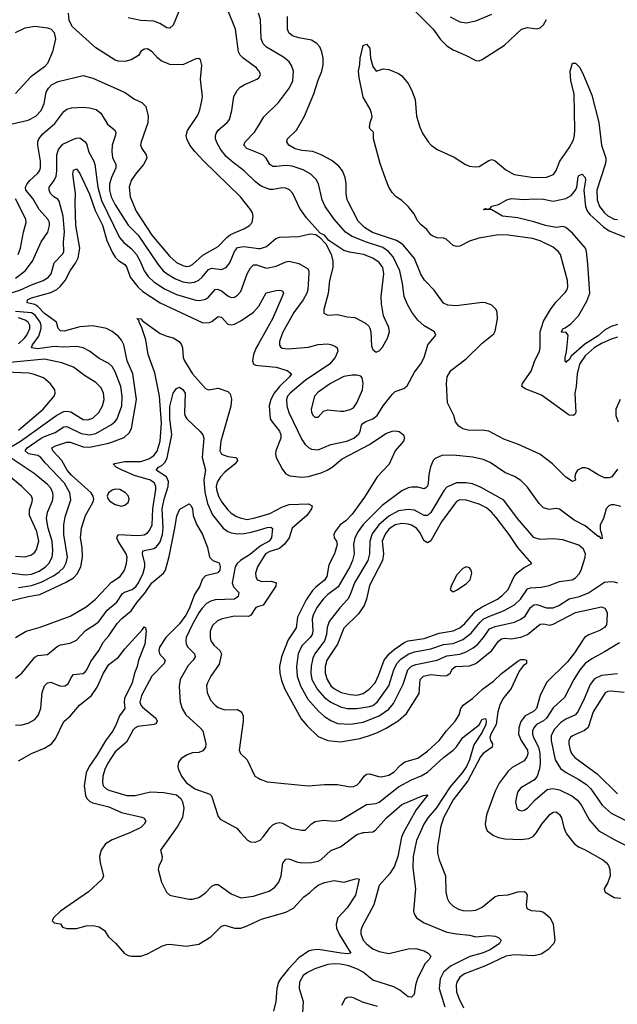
# Model space of a CAD drawing. Header units: inches. Extents: x 1173000 to 1307049, y 522583 to 678455.
# Tile 572 of 617: x 1228517 to 1232229, y 658932 to 665050. Entities that reach past the tile are written whole.
import ezdxf

# ---------------------------------------------------------------- set-up
doc = ezdxf.new("R2010")
doc.units = ezdxf.units.IN
doc.header["$MEASUREMENT"] = 0
for name, color, linetype in [('B2625', 7, 'Continuous'), ('B2626', 7, 'Continuous'), ('B2635', 7, 'Continuous'), ('B2636', 7, 'Continuous')]:
    doc.layers.add(name, color=color, linetype=linetype)

msp = doc.modelspace()

# ---------------------------------------------------------------- linework, layer by layer
at = {"layer": 'B2625', "color": 5}
for points, elevation in [([(1229205.8, 660000), (1229190, 659992.4), (1229090, 659954), (1229050, 659929.6), (1229023.7, 659890), (1229011.7, 659850), (1229015.6, 659810), (1229037.1, 659730), (1229028.4, 659710), (1228944.9, 659630), (1228770.7, 659510), (1228727.3, 659470), (1228718, 659450), (1228730, 659438), (1228770, 659431.3), (1228782, 659410), (1228810, 659402), (1228870, 659403.1), (1228930, 659418.4), (1228970, 659421.6), (1229010, 659412.2), (1229044, 659390), (1229067.3, 659350), (1229111.5, 659311.5), (1229166.7, 659246.7), (1229190, 659234.4), (1229210.3, 659230.3), (1229270, 659231.4), (1229310, 659246.3), (1229404, 659296), (1229430, 659303.9), (1229450, 659306), (1229550, 659293.6), (1229630, 659305.8), (1229703, 659350), (1229770, 659417.3), (1229790, 659422.8), (1229850, 659405), (1229890, 659405.5), (1229930, 659418.4), (1230000, 659452.4)], 1120), ([(1229470.1, 660000), (1229390.6, 659890), (1229402.4, 659850), (1229399.5, 659830), (1229380.3, 659790), (1229376.4, 659770), (1229397.3, 659690), (1229428.2, 659628.2), (1229450, 659610.7), (1229465.1, 659605.1), (1229570, 659584.9), (1229590, 659584.9), (1229630, 659594.9), (1229670, 659623.8), (1229710, 659666.7), (1229730, 659677), (1229750, 659675.8), (1229830, 659618.5), (1229890, 659592.9), (1229970, 659603.5), (1230000, 659613.3)], 1140), ([(1229888.1, 660000), (1229931.4, 659951.4), (1229950, 659942), (1229980.1, 659939.9), (1230000, 659948.1)], 1160)]:
    msp.add_lwpolyline(points, dxfattribs=dict(at, elevation=elevation))
at = {"layer": 'B2626', "color": 5}
for points, elevation in [([(1229510, 665111.1), (1229470, 665015.6), (1229450, 664996.9), (1229430, 664999.7), (1229386.2, 665026.2), (1229350, 665039.8), (1229270, 665045), (1229190, 665061.5)], 1260), ([(1230000, 664735.1), (1229987.3, 664750), (1229905.3, 664810), (1229885.8, 664830), (1229875, 664850), (1229857, 664990), (1229808.9, 665110)], 1260), ([(1228470, 664402.4), (1228570, 664426.4), (1228617.3, 664450), (1228650, 664486.3), (1228667.9, 664530), (1228681.2, 664598.8), (1228695, 664625), (1228715.1, 664644.9), (1228755, 664665), (1228910, 664702.8), (1228970, 664686.2), (1229134.8, 664614.8), (1229174.5, 664594.5), (1229230, 664556.9), (1229276.1, 664536.1), (1229299.7, 664510), (1229315.5, 664450), (1229312, 664408), (1229270.2, 664290), (1229268, 664270), (1229274.6, 664250), (1229302.7, 664210), (1229306, 664190), (1229286.2, 664150), (1229235.3, 664090), (1229208.1, 664050), (1229196.1, 664010), (1229203.8, 663950), (1229240.4, 663860.4), (1229336.5, 663710), (1229450, 663579.2), (1229490, 663542), (1229530, 663522.1), (1229550, 663516.6), (1229570, 663518), (1229590, 663528), (1229653.8, 663586.2), (1229750, 663640.1), (1229802.6, 663697.4), (1229825.3, 663714.7), (1229909.7, 663750), (1229943.9, 663770), (1229959.8, 663790), (1229967.3, 663830), (1229962, 663850), (1229949.8, 663870), (1229887.6, 663950), (1229661.4, 664170), (1229605.5, 664230), (1229574.5, 664270), (1229555, 664310), (1229551.4, 664330), (1229558.4, 664361.6), (1229623.3, 664456.7), (1229635.6, 664490), (1229648, 664548), (1229651.6, 664570), (1229639.8, 664680.3), (1229647.9, 664767.9), (1229640.1, 664800.1), (1229630, 664809.4), (1229610, 664806), (1229530, 664769.8), (1229450, 664771.9), (1229394.5, 664794.5), (1229372.3, 664812.3), (1229339.7, 664850), (1229310, 664868), (1229290, 664867.6), (1229270, 664851.8), (1229253.6, 664826.4), (1229210, 664799.8), (1229170, 664790.9), (1229130, 664792.2), (1229110, 664797.7), (1228990, 664874.7), (1228845.6, 665005.6), (1228824.1, 665044.1), (1228819.2, 665090)], 1280), ([(1228490.8, 664969.2), (1228550, 664998.8), (1228610, 665009.2), (1228690, 664999.5), (1228711.5, 664991.5), (1228730.4, 664970), (1228739.5, 664930), (1228719.5, 664850), (1228690, 664778), (1228670, 664756.2), (1228586.2, 664693.8), (1228490, 664591.5)], 1280), ([(1230000, 664028.6), (1229982.1, 664042.1), (1229910.9, 664110), (1229841.9, 664161.9), (1229799.8, 664199.8), (1229764.8, 664244.8), (1229742.6, 664282.6), (1229733, 664310), (1229731.9, 664330), (1229736.4, 664343.6), (1229750, 664364.1), (1229805.1, 664410), (1229818.9, 664430), (1229834.1, 664485.9), (1229847.5, 664572.5), (1229866.6, 664610), (1229885.6, 664630), (1229910, 664644.9), (1229990, 664679.5), (1230000, 664687.2)], 1260), ([(1228490, 663443.1), (1228551.2, 663490), (1228595.9, 663550), (1228649.8, 663670), (1228690.4, 663729.6), (1228702.1, 663770), (1228701, 663790), (1228692.3, 663810), (1228636.7, 663870), (1228598.7, 663938.7), (1228555.4, 663990), (1228553.6, 664010), (1228562.5, 664030), (1228579.6, 664050), (1228630, 664095.5), (1228640.6, 664110), (1228646.3, 664130), (1228645.7, 664170), (1228629.8, 664270), (1228629.1, 664290), (1228634.5, 664310), (1228659.8, 664340.2), (1228735.6, 664404.4), (1228790, 664478.5), (1228810, 664494.7), (1228837.5, 664502.5), (1228910, 664506.4), (1228950, 664502.2), (1228991.6, 664491.6), (1229020.2, 664470), (1229061.6, 664401.6), (1229105.4, 664365.4), (1229113.1, 664350), (1229111.7, 664331.7), (1229091.7, 664270), (1229088.3, 664230), (1229094.1, 664194.1), (1229112.9, 664150), (1229114.8, 664130), (1229087.3, 664070), (1229075.3, 664030), (1229073.9, 663990), (1229083.9, 663950), (1229110, 663899.8), (1229190, 663773.5), (1229252.1, 663710), (1229373.8, 663530), (1229407.5, 663490), (1229431.7, 663470), (1229480.8, 663440.8), (1229530, 663421.3), (1229570, 663414.1), (1229601.9, 663418.1), (1229630, 663431.4), (1229650.6, 663449.4), (1229690, 663496.6), (1229710, 663506.6), (1229770, 663497.1), (1229799.8, 663510), (1229822, 663538), (1229850.5, 663610), (1229870, 663635.3), (1229910, 663639.7), (1230000, 663629)], 1260), ([(1230000, 664220.1), (1229928, 664250), (1229909.8, 664270), (1229916.4, 664290), (1229976.1, 664350), (1230000, 664390.8)], 1240), ([(1228430, 663342.3), (1228518.5, 663370), (1228590, 663403.3), (1228661.7, 663430), (1228695.5, 663450), (1228711.4, 663470), (1228730, 663539.1), (1228784.8, 663595.1), (1228791.6, 663610), (1228788.4, 663670), (1228794.4, 663730), (1228786.2, 663830), (1228762, 663922), (1228753.6, 663933.6), (1228728.5, 663948.5), (1228707.7, 663970), (1228698.7, 663990), (1228699.4, 664010), (1228730, 664051.1), (1228742.8, 664077.2), (1228747.5, 664110), (1228747.7, 664210), (1228757.3, 664242.7), (1228784, 664276), (1228850, 664307.8), (1228870, 664314.3), (1228890, 664314.7), (1228922.6, 664290), (1228933.5, 664273.5), (1228943.9, 664230), (1228977.5, 664170), (1228984.1, 664150), (1229001.6, 664010), (1229025.3, 663925.3), (1229136.8, 663696.8), (1229164.5, 663664.5), (1229210, 663627.4), (1229242.2, 663590), (1229264.9, 663550), (1229289.4, 663489.4), (1229314.1, 663454.1), (1229350, 663421.2), (1229416.8, 663376.8), (1229490, 663342.3), (1229610, 663306.4), (1229634.7, 663305.3), (1229670, 663313.2), (1229690, 663325.8), (1229730, 663374.2), (1229744.6, 663375.4), (1229770, 663365), (1229810, 663333.4), (1229830, 663324.3), (1229850, 663325.6), (1229870, 663338), (1229890, 663360.3), (1229928.7, 663470), (1229950, 663506.9), (1229970, 663527.3), (1229990, 663525.9), (1230000, 663522.7)], 1240), ([(1228450, 661436.5), (1228570, 661466.2), (1228642.1, 661477.9), (1228805.8, 661554.2), (1228850, 661582), (1228874.5, 661605.5), (1228896.6, 661650), (1228906.4, 661710), (1228904.3, 661770), (1228895, 661830), (1228900.5, 661890), (1228924.9, 661970), (1228970.9, 662050), (1228978, 662070), (1228973.5, 662090), (1228959.8, 662110), (1228839.4, 662219.4), (1228811.5, 662250), (1228778.7, 662310), (1228722.5, 662370), (1228717.2, 662390), (1228738, 662402), (1228810, 662424.5), (1228830, 662423.9), (1228910, 662396.5), (1228950, 662393.6), (1229070, 662418.6), (1229166, 662454), (1229197.2, 662482.8), (1229210.9, 662510), (1229242.3, 662690), (1229219, 662850), (1229184.8, 662930), (1229163.6, 663030), (1229150, 663057.6), (1229130, 663081.1), (1229090, 663111.4), (1229055.6, 663130), (1228970, 663147.9), (1228890, 663141.9), (1228793.8, 663113.8), (1228770, 663117.4), (1228755.3, 663130), (1228744.6, 663170), (1228670, 663224.6), (1228630, 663267.7), (1228610, 663279.9), (1228562.7, 663290), (1228566, 663310), (1228590, 663322.1), (1228710, 663355), (1228746.6, 663373.4), (1228768.5, 663391.5), (1228799.7, 663430), (1228829.9, 663490.1), (1228863.5, 663536.5), (1228879.3, 663570), (1228890.7, 663630), (1228865.4, 663770), (1228860.6, 663910), (1228864.1, 663970), (1228847, 664090), (1228850, 664115.8), (1228870, 664123.2), (1228890, 664093.4), (1228950, 663965), (1228985.2, 663865.2), (1229030, 663773.2), (1229057.4, 663677.4), (1229090, 663604.7), (1229110, 663574.3), (1229130, 663553.9), (1229170, 663528.6), (1229182.2, 663510), (1229203.6, 663450), (1229249.5, 663390), (1229281.8, 663361.8), (1229390, 663291.1), (1229650, 663167.5), (1229690, 663166), (1229710, 663175), (1229750, 663204.5), (1229770, 663202.4), (1229810, 663158.8), (1229830, 663153.7), (1229850, 663157.4), (1229890, 663177.6), (1229970, 663233.1), (1230000, 663266.9)], 1220), ([(1228506.2, 663590), (1228522.3, 663630), (1228539.6, 663730), (1228556.8, 663790), (1228555.4, 663810), (1228490, 663936.5)], 1280), ([(1228510, 661521.5), (1228590, 661533.4), (1228650, 661554), (1228726.9, 661593.1), (1228761.6, 661618.4), (1228790, 661646.7), (1228805.6, 661674.4), (1228813, 661710), (1228790.9, 661850), (1228789.9, 661910), (1228799, 661961), (1228833.9, 662066.1), (1228828.7, 662110), (1228794, 662170), (1228675.3, 662295.3), (1228648.3, 662330), (1228630, 662340.8), (1228572.2, 662352.2), (1228551.3, 662370), (1228562.1, 662390), (1228650, 662449), (1228670, 662460.9), (1228736, 662484), (1228790, 662520.8), (1228810, 662521.9), (1228898.8, 662478.8), (1228950, 662470.1), (1228990, 662478.8), (1229086.4, 662533.6), (1229108.4, 662551.6), (1229122.2, 662570), (1229151.8, 662650), (1229153.6, 662710), (1229143.9, 662770), (1229110, 662861.1), (1229090, 662894), (1229070, 662912.5), (1229010, 662945.3), (1228950, 662990.8), (1228911.7, 663011.7), (1228870, 663019.5), (1228790, 663014.6), (1228730, 663019.9), (1228630, 663004.5), (1228589.9, 663009.9), (1228595.9, 663030), (1228636.4, 663083.6), (1228651, 663130), (1228650.7, 663150), (1228643.6, 663170), (1228612.8, 663212.8), (1228590, 663228.7), (1228490, 663237.4)], 1240), ([(1228490, 661211.1), (1228557.6, 661250), (1228644, 661276), (1228830, 661343.7), (1228930, 661400.9), (1228986.5, 661450), (1229085.9, 661554.1), (1229139.8, 661590), (1229167, 661630), (1229179.2, 661670), (1229184, 661710), (1229179, 661730), (1229128.4, 661810), (1229120.9, 661830), (1229127.8, 661850), (1229250, 661844), (1229290, 661849), (1229310, 661861.3), (1229323.6, 661876.4), (1229338.5, 661910), (1229344.6, 662010), (1229363.1, 662130), (1229362.2, 662150), (1229354.4, 662170), (1229328.5, 662188.5), (1229230, 662217.3), (1229153.3, 662250), (1229115.1, 662270), (1229096.9, 662290), (1229170, 662304.3), (1229270, 662305.5), (1229318.6, 662321.4), (1229350, 662342.7), (1229370, 662368.6), (1229389.1, 662430), (1229396.8, 662543.2), (1229384.9, 662710), (1229356.3, 662856.3), (1229313.9, 662970), (1229299.9, 663059.9), (1229275.8, 663135.8), (1229258.2, 663170), (1229258.2, 663178.2), (1229246.6, 663190), (1229246.8, 663193.2), (1229270, 663190.1), (1229278.6, 663178.6), (1229390, 663099.6), (1229430, 663082.9), (1229470, 663073.5), (1229507.2, 663050), (1229521, 663030), (1229527.1, 663010), (1229531.8, 662950), (1229540.2, 662930), (1229589.5, 662850), (1229670, 662758), (1229690, 662750.1), (1229750, 662760.3), (1229810, 662740.3), (1229824.9, 662724.9), (1229831.9, 662691.9), (1229828, 662648), (1229765.8, 662430), (1229759.4, 662370), (1229770.2, 662350), (1229810, 662335.4), (1229858, 662330), (1229864.7, 662324.7), (1229869.2, 662310), (1229855.3, 662290), (1229790, 662237.4), (1229763.6, 662210), (1229743.8, 662176.2), (1229737.9, 662150), (1229738.1, 662130), (1229751, 662090), (1229772.5, 662052.5), (1229810, 662005.1), (1229830, 661984.4), (1229862.7, 661962.7), (1229891.5, 661951.5), (1229930, 661945), (1229970, 661951.9), (1230000, 661960.9)], 1180), ([(1228510, 663036.4), (1228546.9, 663070), (1228561.5, 663090), (1228579.1, 663130), (1228578.8, 663150), (1228570.2, 663170.2), (1228550, 663182.3), (1228510, 663197)], 1260), ([(1230000, 663035.3), (1229985.7, 663010), (1229968.6, 662970), (1229962.1, 662930), (1229969.3, 662910), (1229983.2, 662903.2), (1230000, 662901.6)], 1220), ([(1228470, 662399.6), (1228521.2, 662430), (1228747.2, 662592.8), (1228790, 662614.2), (1228810, 662617.3), (1228833.3, 662613.3), (1228910, 662565.8), (1228936.9, 662563.1), (1228970, 662573.6), (1229007.2, 662610), (1229030.5, 662650), (1229040.8, 662690), (1229038.1, 662730), (1229021.8, 662761.8), (1228990, 662795), (1228918.3, 662838.3), (1228849.9, 662889.9), (1228778.4, 662918.4), (1228670, 662939.7), (1228414.8, 662914.8)], 1260), ([(1228510, 662498.5), (1228663.2, 662630), (1228729.8, 662710), (1228737.4, 662730), (1228734.8, 662750), (1228707.1, 662787.1), (1228663.5, 662823.5), (1228605.9, 662845.9), (1228573.2, 662853.2), (1228430, 662859.6)], 1280), ([(1228490, 660958.9), (1228530.5, 660989.5), (1228610.5, 661089.5), (1228630, 661098.2), (1228690, 661105.8), (1228750, 661155.2), (1228770, 661165.6), (1228830, 661175), (1228870, 661194.7), (1228926.3, 661253.7), (1228987.2, 661292.8), (1229010, 661312.7), (1229060, 661380), (1229119.9, 661430), (1229155.8, 661484.2), (1229167.4, 661492.6), (1229214.8, 661510), (1229239.9, 661530), (1229254.6, 661550), (1229283.8, 661610), (1229294.7, 661650), (1229294.9, 661670), (1229278.6, 661730), (1229281.5, 661750), (1229350, 661764.2), (1229366, 661774), (1229390, 661806), (1229403.1, 661850), (1229408.3, 661891.7), (1229402.6, 662010), (1229414.4, 662070), (1229439, 662150), (1229440.5, 662180.5), (1229429.2, 662210), (1229365.3, 662250), (1229378.8, 662270), (1229399.4, 662280.6), (1229419.9, 662300.1), (1229432.5, 662327.5), (1229461.9, 662470), (1229449, 662571), (1229450, 662647.3), (1229470, 662728.2), (1229490, 662758), (1229510, 662765.5), (1229530, 662752.7), (1229544.9, 662730), (1229539.7, 662610), (1229543.2, 662590), (1229555.4, 662570), (1229638.7, 662490), (1229653.4, 662470), (1229659.6, 662450), (1229651.1, 662330), (1229671.6, 662250), (1229661.4, 662190), (1229666.2, 662113.8), (1229683.6, 662043.6), (1229713.4, 661973.4), (1229781.1, 661890), (1229809.6, 661869.6), (1229830, 661862), (1229870, 661856.1), (1229910, 661857.1), (1229955.3, 661864.7), (1230000, 661878.2)], 1160), ([(1228470, 661611.2), (1228550, 661599.4), (1228590, 661604.1), (1228636.9, 661623.1), (1228677.9, 661650), (1228698.1, 661670), (1228718.9, 661710), (1228722.6, 661750), (1228717.6, 661810), (1228693.8, 661890), (1228682.3, 661950), (1228689.3, 661990), (1228720.5, 662059.5), (1228724.8, 662090), (1228722.4, 662110), (1228710, 662139), (1228690, 662161.7), (1228607, 662230), (1228427.1, 662350)], 1260), ([(1228490, 661717.2), (1228550, 661711.9), (1228590, 661723.7), (1228610, 661740.2), (1228621.8, 661758.2), (1228636.3, 661810), (1228623.8, 661870), (1228577.3, 661970), (1228576.8, 662003.2), (1228594.3, 662054.3), (1228595.7, 662070), (1228589.2, 662089.2), (1228530, 662149.8), (1228450, 662216.3)], 1280), ([(1228490, 660666), (1228530, 660667.9), (1228570, 660678.3), (1228610, 660701.7), (1228634, 660730), (1228648.1, 660771.9), (1228655.4, 660870), (1228670, 660910.3), (1228690, 660930.2), (1228710, 660933.7), (1228770, 660909.1), (1228796, 660910), (1228817.2, 660922.8), (1228836.8, 660963.2), (1228850, 660980.3), (1228910, 660987.3), (1228922.5, 660997.5), (1228932.9, 661010), (1228957.6, 661062.4), (1229007.9, 661130), (1229036.8, 661183.2), (1229070, 661220.6), (1229121.7, 661298.3), (1229151.1, 661328.9), (1229210, 661376.1), (1229246.7, 661430), (1229294.3, 661485.7), (1229337.5, 661550), (1229409.1, 661610), (1229421.3, 661630), (1229446, 661714), (1229481.3, 661890), (1229492.3, 661967.7), (1229511.5, 662008.5), (1229570, 662040.5), (1229582, 662030), (1229590, 662011.3), (1229594.2, 661970), (1229614.3, 661914.3), (1229651.2, 661850), (1229684.2, 661770), (1229696.4, 661710), (1229717.3, 661690), (1229755.5, 661675.5), (1229762.8, 661650), (1229760.2, 661630), (1229747.1, 661612.9), (1229670, 661593.2), (1229650, 661572), (1229636.5, 661530), (1229602.8, 661477.2), (1229569.3, 661390), (1229548.5, 661350), (1229510, 661296.2), (1229423.4, 661210), (1229384.5, 661150), (1229380.1, 661130), (1229385, 661110), (1229419.7, 661070), (1229414.3, 661050), (1229338, 660970), (1229273.2, 660850), (1229263.2, 660810), (1229268.6, 660790), (1229278.8, 660778.8), (1229361.6, 660710), (1229370.4, 660690), (1229364.5, 660675.5), (1229352, 660670), (1229250, 660657.5), (1229231.6, 660648.4), (1229222, 660638), (1229179.9, 660560.1), (1229110, 660500.8), (1229064.3, 660430), (1229045.1, 660390), (1229033.7, 660350), (1229030.2, 660310.2), (1229035.6, 660290), (1229051.8, 660271.8), (1229070, 660262.9), (1229182.8, 660230), (1229233.2, 660230), (1229330, 660251.1), (1229412, 660248), (1229490, 660232.5), (1229517.4, 660210), (1229528.6, 660190), (1229535.5, 660150), (1229526.9, 660093.1), (1229499.4, 660040.6), (1229470.1, 660000)], 1140), ([(1230000, 661769.8), (1229950, 661729.1), (1229887.9, 661690), (1229868.3, 661671.7), (1229855.4, 661650), (1229837, 661550), (1229845.6, 661525.6), (1229876.9, 661490), (1229873.8, 661466.2), (1229850.6, 661449.4), (1229730, 661444), (1229703.2, 661436.8), (1229677.6, 661422.4), (1229650, 661393.3), (1229630, 661363.7), (1229587.6, 661290), (1229551.4, 661210), (1229547.9, 661190), (1229550.9, 661170), (1229561.4, 661150), (1229602.9, 661110), (1229607.3, 661090), (1229595, 661070), (1229562.4, 661037.6), (1229514.3, 660950), (1229506.5, 660906.5), (1229512.9, 660810), (1229526.5, 660770), (1229549.2, 660730), (1229638, 660650), (1229653.7, 660630), (1229672.9, 660550), (1229670.3, 660530), (1229654.1, 660505.9), (1229630, 660497), (1229590, 660493.5), (1229557.5, 660482.5), (1229520.3, 660459.7), (1229503, 660437), (1229498.7, 660410), (1229503.1, 660390), (1229521.2, 660350), (1229550.2, 660310), (1229604.2, 660270), (1229697.8, 660237.8), (1229707.3, 660227.3), (1229750, 660098.8), (1229761.8, 660081.8), (1229865.4, 660025.4), (1229888.1, 660000)], 1160), ([(1230000, 661660.5), (1229993.4, 661650), (1229981.6, 661610), (1229983.6, 661590), (1229992, 661570), (1230000, 661567)], 1180), ([(1230000, 661402.8), (1229982.8, 661397.2), (1229953, 661350), (1229937.7, 661342.3), (1229850, 661343.7), (1229774.1, 661325.9), (1229745.4, 661314.6), (1229713.8, 661286.2), (1229699.7, 661250), (1229699.1, 661210), (1229704.1, 661190), (1229722.7, 661162.7), (1229760.8, 661130), (1229769.2, 661109.2), (1229755.6, 661044.4), (1229704.5, 660970), (1229682.7, 660930), (1229676.8, 660910), (1229680.6, 660870), (1229702.1, 660822.1), (1229730, 660790.2), (1229750, 660775.8), (1229790, 660762.3), (1229870, 660762.8), (1229890, 660752), (1229899.2, 660739.2), (1229904.6, 660724.6), (1229905.8, 660690), (1229880.5, 660510), (1229887.3, 660490), (1229930, 660450.5), (1229977.3, 660350), (1230000, 660336.4)], 1180), ([(1228510, 660443.8), (1228589.9, 660490.1), (1228670, 660522.3), (1228715.1, 660550), (1228738.6, 660581.4), (1228790.6, 660689.4), (1228830, 660721.5), (1228889, 660790), (1228961.8, 660850), (1228998.7, 660901.3), (1229036.7, 660990), (1229070, 661042.2), (1229131, 661089), (1229170, 661141.1), (1229279.6, 661260.4), (1229290, 661278), (1229298, 661270), (1229302.8, 661250), (1229293.5, 661170), (1229255.5, 661070), (1229247.2, 661030), (1229230.7, 660990), (1229214.7, 660930), (1229167.5, 660832.5), (1229165, 660810), (1229170.5, 660769.5), (1229136.3, 660723.7), (1229114.4, 660665.6), (1229094.9, 660630), (1229050, 660569.3), (1228997.7, 660482.3), (1228947.2, 660410), (1228929.4, 660370), (1228916.5, 660290), (1228924.9, 660230), (1228934.2, 660210), (1228951.9, 660191.9), (1228970, 660183.4), (1229070, 660159.1), (1229150, 660123.3), (1229274.5, 660094.5), (1229288.8, 660088.8), (1229300.4, 660070), (1229290.3, 660050), (1229268.5, 660030), (1229205.8, 660000)], 1120)]:
    msp.add_lwpolyline(points, dxfattribs=dict(at, elevation=elevation))
at = {"layer": 'B2626', "color": 5, "elevation": 1220}
msp.add_lwpolyline([(1229110, 662132.2), (1229090, 662125.7), (1229069.2, 662110), (1229060.7, 662090), (1229065.8, 662070), (1229077.4, 662057.4), (1229110, 662037.8), (1229150, 662028), (1229170, 662033.4), (1229190, 662049.3), (1229197, 662070), (1229192.7, 662090), (1229174, 662110), (1229138, 662130)], close=True, dxfattribs=at)
at = {"layer": 'B2635', "color": 5}
for points, elevation in [([(1230000, 659948.1), (1230010, 659952.2), (1230030, 659972.7), (1230049.6, 660000)], 1160), ([(1230000, 659613.3), (1230065.4, 659634.6), (1230101.3, 659658.7), (1230126.8, 659690), (1230139.8, 659730), (1230151.6, 659808.4), (1230170, 659832.9), (1230190, 659834.7), (1230236.9, 659816.9), (1230270, 659810.2), (1230330, 659811.9), (1230370, 659822), (1230390, 659832.4), (1230450, 659887.1), (1230510, 659909.5), (1230610, 659987.2), (1230650, 659999.7), (1230655.8, 660000)], 1140), ([(1230899.8, 660000.1), (1230888.3, 659970), (1230864.8, 659850), (1230844.3, 659790), (1230815.1, 659744.9), (1230748.6, 659670), (1230715.9, 659550), (1230644.6, 659415.4), (1230635.2, 659390), (1230634.7, 659370), (1230650, 659330.4), (1230670, 659306.9), (1230710, 659275.8), (1230750, 659259.7), (1230810, 659247.2), (1230930, 659275.5), (1230977.6, 659277.6), (1231030, 659263.6), (1231054.9, 659250), (1231070.4, 659230), (1231060.4, 659210), (1231035.6, 659184.4), (1230987.3, 659092.7), (1230975, 659050), (1230967.4, 658992.6), (1230950, 658975.6), (1230930, 658978.9), (1230878.5, 659018.5), (1230840.8, 659040.7), (1230710, 659082.7), (1230650.5, 659130.5), (1230615.9, 659150), (1230561.1, 659170), (1230510, 659180.4), (1230470, 659183.2), (1230430, 659179.5), (1230350, 659153), (1230304.2, 659130), (1230278.3, 659110), (1230254.7, 659070), (1230252.6, 659030), (1230276.5, 658950), (1230266.7, 658770)], 1140), ([(1231004.3, 660000), (1230981.1, 659950), (1230960.5, 659850), (1230959.3, 659779.3), (1230976.2, 659650), (1230962.6, 659510), (1230968.8, 659490), (1230982, 659470), (1231030, 659438.5), (1231170, 659380.5), (1231229.1, 659369.1), (1231310, 659361.2), (1231350, 659351.6), (1231430, 659358.2), (1231470, 659355.9), (1231490, 659347.4), (1231507.4, 659330), (1231496.1, 659310), (1231438.9, 659270), (1231390, 659250.4), (1231312, 659228), (1231191.8, 659168.2), (1231148.8, 659131.2), (1231128.4, 659090), (1231122, 659030), (1231156.5, 658916.5)], 1160), ([(1231125.5, 660000), (1231112, 659912), (1231112.1, 659870), (1231122.6, 659830), (1231161.6, 659730), (1231163.2, 659630), (1231171.5, 659591.5), (1231185.4, 659565.4), (1231210, 659541.2), (1231242.5, 659522.5), (1231270, 659513.8), (1231310, 659512), (1231350, 659517.5), (1231390, 659535), (1231470, 659601.7), (1231490, 659608.7), (1231550, 659611.6), (1231610, 659631.1), (1231652.3, 659632.3), (1231663.7, 659623.7), (1231668.7, 659610), (1231663.1, 659550), (1231667.9, 659527.9), (1231693.8, 659513.8), (1231750, 659511.1), (1231770, 659504.7), (1231810.8, 659470), (1231830.1, 659430), (1231841.8, 659330), (1231834.9, 659310), (1231796.5, 659270), (1231756.3, 659243.7), (1231710, 659232.8), (1231590, 659239.7), (1231537, 659230), (1231409.7, 659170.3), (1231279.8, 659120.2), (1231250, 659100.2), (1231232.1, 659070), (1231228.4, 659050), (1231230.1, 659010), (1231244.2, 658970), (1231274, 658910)], 1180), ([(1231434.2, 660000), (1231460.1, 659980.1), (1231490, 659967.3), (1231530, 659960.9), (1231630, 659955.3), (1231679, 659961), (1231705.6, 659974.4), (1231721.6, 659990), (1231727.9, 660000)], 1220), ([(1231908.3, 660000), (1231912.4, 659990), (1231960.3, 659930), (1231988.4, 659910), (1232030, 659892.2), (1232138, 659830), (1232162, 659810), (1232173.3, 659793.3), (1232182.8, 659770), (1232185.2, 659730), (1232170, 659689), (1232146.8, 659650), (1232151.3, 659630), (1232210, 659595.5), (1232250, 659590.3)], 1220), ([(1232132.1, 660000), (1232213.3, 659953.3), (1232350, 659884.7), (1232390, 659874.4), (1232410, 659877.2), (1232462.4, 659897.6), (1232510, 659941.3), (1232537.5, 660000)], 1240), ([(1230000, 659452.4), (1230018.5, 659461.5), (1230170, 659503.5), (1230217.2, 659530), (1230280.6, 659599.4), (1230316, 659624), (1230350, 659656.1), (1230370, 659671.1), (1230410, 659688.4), (1230470, 659701.3), (1230530, 659690.4), (1230610, 659713.1), (1230624.7, 659710), (1230602, 659610), (1230550, 659530.7), (1230493.3, 659470), (1230482, 659430), (1230485.5, 659405.5), (1230503.3, 659363.3), (1230574.3, 659250), (1230553.8, 659246.2), (1230513.2, 659250), (1230370, 659271.8), (1230331.2, 659268.8), (1230310, 659261.3), (1230250, 659220.2), (1230187.3, 659152.7), (1230136.4, 659090), (1230124.7, 659070), (1230113.1, 659030), (1230107.4, 658950), (1230093.9, 658890)], 1120), ([(1230738.2, 658918.2), (1230645.4, 658945.4), (1230590, 658971.3), (1230570, 658975.6), (1230550, 658974.5), (1230535.8, 658964.2), (1230516.5, 658923.5)], 1160)]:
    msp.add_lwpolyline(points, dxfattribs=dict(at, elevation=elevation))
at = {"layer": 'B2636', "color": 5}
for points, elevation in [([(1230967.8, 665110), (1231085.2, 664990), (1231130, 664927.6), (1231170, 664887.5), (1231210, 664861.6), (1231284.9, 664830), (1231350, 664795.5), (1231370, 664793.4), (1231390, 664801.6), (1231529, 664891), (1231634.5, 664990), (1231670, 665000.8), (1231730, 664993.4), (1231750, 664998.7), (1231770, 665017), (1231790, 665050.3)], 1220), ([(1230000, 664390.8), (1230033, 664447), (1230124.6, 664535.4), (1230193.2, 664626.8), (1230213.8, 664670), (1230217.7, 664730), (1230204.9, 664764.9), (1230190, 664787.1), (1230156.1, 664816.1), (1230050, 664878.8), (1230030, 664899.7), (1230016.5, 664930), (1230013.3, 665050), (1230000, 665090.4)], 1240), ([(1232230, 662257.2), (1232195.2, 662210), (1232177.8, 662202.2), (1232150, 662203.6), (1232110, 662221.6), (1232050, 662258.7), (1232030, 662265.4), (1232010, 662265.2), (1231982.2, 662250), (1231970.2, 662230), (1231965.2, 662210), (1231970, 662188.7), (1231950, 662181.1), (1231908.2, 662208.2), (1231827.2, 662290), (1231746.6, 662350), (1231615.6, 662410), (1231523.3, 662443.3), (1231430, 662493.3), (1231390, 662499), (1231310, 662497), (1231270, 662507.1), (1231244.4, 662524.4), (1231224.5, 662550), (1231213.3, 662590), (1231175, 662670), (1231167.9, 662790), (1231172, 662830), (1231195.4, 662870), (1231290, 662942.3), (1231390, 663039.6), (1231461.5, 663098.5), (1231470, 663113.4), (1231484.1, 663190), (1231482.4, 663230), (1231475.6, 663250), (1231450, 663275.1), (1231410, 663289.9), (1231390, 663292.5), (1231230, 663271.5), (1231175.6, 663275.6), (1231149.3, 663289.3), (1231092.1, 663370), (1231031.3, 663431.3), (1231009.4, 663469.4), (1230970, 663566), (1230898.4, 663650), (1230858, 663678), (1230707.9, 663727.9), (1230659.3, 663759.3), (1230618.8, 663798.8), (1230551.2, 663930), (1230544.2, 663970), (1230544.6, 664030), (1230539.3, 664070), (1230522.4, 664110), (1230499.9, 664139.9), (1230455.2, 664175.2), (1230390.3, 664210.3), (1230337, 664230), (1230270, 664237.6), (1230227.6, 664247.6), (1230188.2, 664270), (1230175.8, 664290), (1230179.7, 664310), (1230237.1, 664362.9), (1230286.1, 664450), (1230343.7, 664590), (1230370, 664674.9), (1230392.9, 664730), (1230401.4, 664770), (1230401.4, 664810), (1230394, 664850), (1230380.2, 664880.2), (1230362.2, 664902.2), (1230330, 664922), (1230250, 664936.5), (1230211.6, 664950), (1230188, 664968), (1230180.7, 664990), (1230180.8, 665070)], 1220), ([(1231190, 665068.3), (1231250, 665037.2), (1231290, 665030.2), (1231350, 665042.2), (1231450, 665083.6)], 1240), ([(1232230, 663076.2), (1232190, 663065.6), (1232130, 663037.7), (1232085.1, 663010), (1232030, 662962), (1231993.8, 662910), (1231979.5, 662850), (1231973, 662770), (1231964.3, 662730), (1231970.9, 662609.1), (1231964.4, 662595.6), (1231954, 662590), (1231930, 662591.7), (1231757.1, 662717.1), (1231655.7, 662755.7), (1231636.3, 662770), (1231640.4, 662790), (1231693.7, 662866.3), (1231714.1, 662925.9), (1231746.1, 662990), (1231749.9, 663010.1), (1231749.4, 663110), (1231770, 663176.9), (1231813.1, 663250), (1231850, 663297.5), (1231904.8, 663355.2), (1231915.6, 663370), (1231922, 663390), (1231918.9, 663430), (1231876.5, 663590), (1231861.8, 663610), (1231830, 663636.2), (1231750, 663675.9), (1231702.7, 663690), (1231550, 663711.6), (1231490, 663712.8), (1231368.1, 663691.9), (1231310, 663672.6), (1231250, 663643.2), (1231230, 663639.8), (1231210, 663646.2), (1231166.2, 663686.2), (1231150, 663692.4), (1231110, 663695.1), (1231083.7, 663703.7), (1231070, 663713.3), (1231045.9, 663745.9), (1231010, 663774.5), (1230990, 663798.3), (1230965.4, 663845.4), (1230930, 663889.8), (1230890, 663926.9), (1230856.2, 663950), (1230830, 663977), (1230810, 664009.6), (1230790, 664057), (1230756, 664156), (1230715.4, 664310), (1230715.1, 664350), (1230693, 664370), (1230690, 664382), (1230693, 664410), (1230705.6, 664445.6), (1230702.4, 664470), (1230694.2, 664494.2), (1230650, 664569.3), (1230624.6, 664690), (1230621.7, 664730), (1230629.6, 664770.4), (1230630.9, 664810), (1230651.2, 664888.8), (1230670, 664896.9), (1230692.2, 664872.2), (1230694.9, 664810), (1230710, 664758), (1230730, 664731), (1230774.6, 664745.4), (1230810, 664741), (1230870, 664714.8), (1230890, 664700.7), (1230930, 664653.4), (1230950, 664614.8), (1230973, 664553), (1230980.9, 664450), (1231002.7, 664382.7), (1231021.4, 664341.4), (1231053.9, 664290), (1231071.8, 664270), (1231110, 664243.1), (1231216.1, 664196.1), (1231286, 664150), (1231310, 664139.8), (1231345.2, 664134.8), (1231370, 664138.2), (1231430, 664174.6), (1231450, 664181.3), (1231470, 664173), (1231537.4, 664117.4), (1231588.6, 664088.6), (1231710, 664069.4), (1231790, 664070.3), (1231832.2, 664087.8), (1231848.2, 664111.8), (1231872.1, 664170), (1231930, 664254.2), (1231956.6, 664303.4), (1231963.7, 664330), (1231966, 664366), (1231960.7, 664590), (1231941.2, 664670), (1231936.8, 664730), (1231950, 664778.8), (1231970, 664780.7), (1231994, 664754), (1232015.1, 664715.1), (1232070, 664580.7), (1232113.8, 664410), (1232131.3, 664270), (1232156.8, 664190), (1232158.1, 664170), (1232153.1, 664150), (1232102.1, 663990), (1232103.6, 663930), (1232119, 663890), (1232149, 663850), (1232170, 663830.1), (1232210, 663810.8), (1232230, 663808.9)], 1180), ([(1230000, 664687.2), (1230003.6, 664690), (1230012.6, 664710), (1230004.4, 664730), (1230000, 664735.1)], 1260), ([(1230000, 663522.7), (1230050, 663506.8), (1230110, 663517.7), (1230170, 663545.5), (1230190, 663550.1), (1230250, 663535.7), (1230304.6, 663504.6), (1230313.5, 663490), (1230313.7, 663473.7), (1230306.5, 663373.5), (1230300.4, 663350), (1230277.7, 663310), (1230219, 663230), (1230150, 663104), (1230130.3, 663050.3), (1230130, 663027.3), (1230136.1, 663016.1), (1230147.8, 663007.8), (1230184.7, 663004.7), (1230310, 663014.2), (1230370, 663032.5), (1230430, 663035.8), (1230454.9, 663030), (1230478.1, 663018.1), (1230488.9, 663010), (1230493, 662990), (1230475.3, 662950), (1230440.6, 662910), (1230290, 662808.8), (1230196.3, 662730), (1230181, 662710), (1230173.4, 662690), (1230175.1, 662650), (1230189, 662610), (1230270, 662441.1), (1230290, 662410.3), (1230310, 662391.7), (1230330, 662380.9), (1230370, 662377.3), (1230449.3, 662410.7), (1230549.6, 662430), (1230591.7, 662450), (1230623.3, 662476.7), (1230631.2, 662490), (1230640.7, 662530), (1230650, 662542.3), (1230666.3, 662553.7), (1230710, 662570.6), (1230737.3, 662590), (1230774.2, 662650), (1230830, 662721.8), (1230850, 662738.6), (1230902, 662758), (1230924.4, 662775.6), (1230970, 662859.5), (1231008.1, 662911.9), (1231028.9, 662950), (1231052.8, 663030), (1231101.2, 663090), (1231093.2, 663110), (1231030, 663148.4), (1230990, 663183.1), (1230952.5, 663232.5), (1230923.6, 663283.6), (1230904.5, 663330), (1230894.7, 663410), (1230878.1, 663490), (1230836.4, 663576.4), (1230808.1, 663610), (1230773.3, 663633.3), (1230670, 663666.5), (1230582.6, 663702.6), (1230539.9, 663730), (1230470.6, 663810), (1230413.7, 663890), (1230395.2, 663930), (1230373.2, 664030), (1230357.5, 664057.5), (1230325.6, 664090), (1230277.8, 664117.8), (1230210, 664140.2), (1230170, 664144.3), (1230110, 664136.7), (1230090, 664138.3), (1230071, 664151), (1230047.1, 664190), (1230028.3, 664208.3), (1230000, 664220.1)], 1240), ([(1232230, 663156.2), (1232190, 663142.7), (1232150, 663120.7), (1232110, 663086.3), (1232026.8, 663033.2), (1231941.8, 662958.2), (1231930, 662936.9), (1231913.5, 662926.5), (1231910, 662919.3), (1231904.7, 662930), (1231904.8, 662950), (1231913, 662987), (1231923.9, 663090), (1231910, 663108.2), (1231886.1, 663106.1), (1231883, 663110), (1231889.7, 663129.7), (1231905.3, 663134.7), (1231939.4, 663160.6), (1231987.8, 663210), (1232040.1, 663299.9), (1232057.5, 663350), (1232046.3, 663530), (1232036.9, 663610), (1232030.4, 663630), (1231950, 663723.2), (1231910, 663758.2), (1231890, 663764.7), (1231850, 663759.3), (1231783.6, 663770), (1231710, 663794.1), (1231610, 663817.6), (1231515.3, 663830), (1231450, 663869.3), (1231398, 663870), (1231410, 663876), (1231427.3, 663872.7), (1231442, 663878), (1231450, 663892), (1231490, 663901), (1231542.7, 663930), (1231570, 663939.5), (1231650, 663932), (1231710, 663937), (1231770, 663935.2), (1231830, 663923.1), (1231910, 663937.8), (1231941.9, 663958.1), (1231969.8, 663990), (1231978.4, 664010), (1231986.4, 664073.6), (1231990, 664082), (1232010, 664090.5), (1232028.2, 664070), (1232032, 664052), (1232020.5, 663990), (1232030.9, 663890), (1232041.1, 663861.1), (1232058.5, 663838.5), (1232142.2, 663762.2), (1232177.6, 663737.6), (1232378.1, 663658.1)], 1160), ([(1230000, 663629), (1230012.4, 663627.6), (1230050, 663641.1), (1230106.9, 663690), (1230130, 663699.3), (1230250, 663702.4), (1230320.1, 663719.9), (1230355.5, 663715.5), (1230378.7, 663698.7), (1230418, 663658), (1230452, 663592), (1230462.8, 663550), (1230462, 663510), (1230441.5, 663430), (1230432.3, 663347.7), (1230404.9, 663250), (1230405.8, 663225.9), (1230430, 663213.7), (1230490, 663217.7), (1230550, 663203.2), (1230599.4, 663199.4), (1230664.1, 663164.1), (1230684.8, 663144.8), (1230692, 663132), (1230697.8, 663110), (1230702, 663022), (1230710, 663000.7), (1230730, 662983), (1230750, 662992.7), (1230770, 663014.9), (1230801.8, 663070), (1230813.8, 663110), (1230810, 663138), (1230776.9, 663210), (1230763.9, 663283.9), (1230762.9, 663330), (1230779.6, 663470), (1230772.1, 663510), (1230750, 663540.2), (1230710, 663567.9), (1230651.3, 663590), (1230564.3, 663604.3), (1230530, 663615), (1230437, 663677), (1230411, 663710), (1230382.4, 663722.4), (1230298.4, 663818.4), (1230256.6, 663876.6), (1230212.3, 663970), (1230192.4, 663992.4), (1230170, 664002.6), (1230150, 664004.7), (1230090, 663994.4), (1230070, 663995.4), (1230016.3, 664016.3), (1230000, 664028.6)], 1260), ([(1230000, 663266.9), (1230002.8, 663270), (1230048, 663352), (1230110, 663367.8), (1230132, 663370), (1230150, 663364), (1230154.4, 663350), (1230147.6, 663330), (1230087.2, 663190), (1230000, 663035.3)], 1220), ([(1230000, 662901.6), (1230110.8, 662890.8), (1230178, 662870), (1230205.2, 662850), (1230193.4, 662830), (1230130.5, 662770), (1230096.8, 662730), (1230076, 662690), (1230067, 662650), (1230073.5, 662570), (1230084.5, 662550), (1230130, 662493.6), (1230138.9, 662470), (1230138, 662450), (1230108.3, 662370), (1230105.9, 662350), (1230109.5, 662330), (1230150, 662255.6), (1230170, 662228.5), (1230195.6, 662215.6), (1230270, 662207.2), (1230310, 662212.3), (1230390, 662234.2), (1230427.1, 662250), (1230458.4, 662270), (1230518.8, 662321.2), (1230689.9, 662410), (1230790, 662477.9), (1230830, 662493.1), (1230850, 662494.5), (1230873.4, 662490), (1230901.6, 662470), (1230907.6, 662450), (1230900.2, 662430), (1230850, 662369.8), (1230812.4, 662287.6), (1230737.8, 662210), (1230657.5, 662082.5), (1230582.4, 661977.6), (1230543.4, 661936.6), (1230507.2, 661910), (1230476.9, 661870), (1230467.6, 661850), (1230469.2, 661830), (1230484.9, 661810), (1230488.9, 661788.9), (1230472.4, 661730), (1230437.4, 661662.6), (1230423.8, 661590), (1230410, 661567.5), (1230355.5, 661524.5), (1230336.1, 661503.9), (1230295.8, 661444.2), (1230243.1, 661336.9), (1230233.3, 661270), (1230183.3, 661196.7), (1230142.4, 661090), (1230131.4, 661031.4), (1230133, 660990), (1230143.7, 660943.7), (1230164.2, 660890), (1230265.4, 660705.4), (1230301.5, 660661.5), (1230370, 660596.3), (1230430, 660570.1), (1230510, 660562), (1230630, 660583.4), (1230690, 660601.3), (1230738.4, 660621.6), (1230792.4, 660647.6), (1230867.7, 660692.3), (1230920.4, 660739.6), (1230997.3, 660862.7), (1231003.4, 660950), (1231025.6, 660970), (1231070, 660980.3), (1231147.8, 660972.2), (1231170, 660974.1), (1231190, 660988.4), (1231204.6, 661015.4), (1231223.9, 661030), (1231310, 661034.3), (1231350, 661049.5), (1231449.9, 661130), (1231491, 661189), (1231510, 661203.3), (1231530, 661206.2), (1231570, 661201.8), (1231630, 661212.9), (1231670.2, 661229.8), (1231750, 661293.7), (1231770, 661295.7), (1231810, 661288.5), (1231830, 661293), (1231970, 661367.2), (1232130, 661400.9), (1232152.3, 661392.3), (1232166.4, 661366.4), (1232164.8, 661310), (1232160.9, 661290), (1232150, 661272.1), (1232124, 661256), (1232051.8, 661228.2), (1232025.2, 661210), (1231963.8, 661116.2), (1231920.3, 661059.7), (1231789.1, 660930.9), (1231748.9, 660850), (1231727.3, 660770), (1231708, 660752), (1231656.4, 660723.6), (1231630.4, 660689.6), (1231616.5, 660650), (1231614.8, 660610), (1231630.9, 660570), (1231670.3, 660510.3), (1231672.3, 660487.7), (1231667.7, 660470), (1231650, 660443.7), (1231576.6, 660403.4), (1231550, 660380.2), (1231495.2, 660304.8), (1231470, 660256.4), (1231417.2, 660110), (1231409, 660050), (1231411.7, 660030), (1231421.1, 660010), (1231434.2, 660000)], 1220), ([(1232247.5, 662690), (1232218.9, 662630), (1232219.4, 662590), (1232235, 662550)], 1220), ([(1232250, 662024.2), (1232210, 662035.8), (1232190, 662035.5), (1232177.1, 662030), (1232159.7, 662010), (1232142.2, 661950), (1232122.7, 661910), (1232122.6, 661882.6), (1232133.5, 661846.5), (1232133.8, 661826.2), (1232130, 661824.2), (1232118, 661838), (1232110, 661838.9), (1232030, 661905.4), (1231961, 661941), (1231870, 662007.9), (1231850, 662011.9), (1231806.5, 662006.5), (1231770, 662016.9), (1231743.4, 662043.4), (1231670, 662145.6), (1231630, 662187), (1231590, 662211.7), (1231530, 662236.1), (1231438.9, 662298.9), (1231396.2, 662316.2), (1231332.1, 662332.1), (1231210, 662344.7), (1231139, 662341), (1231097.5, 662322.5), (1231084.6, 662310), (1231067.6, 662272.4), (1231057.1, 662222.9), (1231054.1, 662170), (1231049.4, 662150.6), (1231039.3, 662140.7), (1231030, 662134.6), (1230990, 662145.8), (1230950, 662145.2), (1230930, 662141.4), (1230890, 662122.5), (1230768.3, 662031.7), (1230650, 661913.4), (1230618.6, 661870), (1230597.9, 661830), (1230590.6, 661790), (1230593.8, 661730), (1230584.6, 661690), (1230567.8, 661650), (1230494.7, 661525.3), (1230430, 661477.8), (1230402, 661450), (1230363.3, 661396.7), (1230338.6, 661350), (1230333.3, 661326.7), (1230338.5, 661250), (1230334.1, 661230), (1230320.5, 661210), (1230270, 661159.1), (1230246.8, 661110), (1230236.1, 661030), (1230239.2, 660970), (1230260.8, 660910), (1230307.5, 660827.5), (1230372.5, 660752.5), (1230410, 660720.1), (1230450, 660694.6), (1230490, 660677.4), (1230571.8, 660671.8), (1230650, 660685.8), (1230750, 660724.7), (1230810, 660765.4), (1230839.2, 660800.8), (1230899.5, 660920.5), (1230926.9, 661010), (1230950, 661033.2), (1230976.5, 661043.5), (1231109.9, 661070.1), (1231170, 661096.2), (1231250, 661107), (1231290, 661122), (1231333.4, 661146.6), (1231362.8, 661170), (1231398.2, 661210), (1231435.7, 661264.3), (1231470, 661279.3), (1231590, 661305.7), (1231630, 661324.1), (1231655.7, 661344.3), (1231690, 661397), (1231710, 661414.7), (1231730, 661416.6), (1231790, 661395.6), (1231830, 661395.5), (1231866.4, 661410), (1231930, 661451.7), (1231994.5, 661465.5), (1232050, 661487.5), (1232150, 661554.5), (1232190, 661559.6), (1232210, 661557), (1232230.3, 661550.3)], 1240), ([(1230000, 661960.9), (1230070, 661982), (1230150, 662022.6), (1230190, 662036.5), (1230310, 662040.6), (1230333.4, 662030), (1230330.2, 662010), (1230301, 661970), (1230210.1, 661890), (1230190.7, 661830), (1230161, 661790), (1230130, 661763.5), (1230070, 661746.1), (1230044, 661730), (1230000, 661660.5)], 1180), ([(1230000, 661878.2), (1230054.7, 661894.7), (1230076.3, 661896.3), (1230087.4, 661887.4), (1230080.4, 661830), (1230066.8, 661810), (1230016.6, 661783.4), (1230000, 661769.8)], 1160), ([(1230000, 661567), (1230019.6, 661559.6), (1230081.6, 661561.6), (1230108.9, 661550), (1230107.5, 661530), (1230030, 661412.5), (1230000, 661402.8)], 1180), ([(1232241.6, 661178.4), (1232150, 661121), (1232070, 661078.1), (1232030, 661048.4), (1231997, 661010), (1231957.9, 660950), (1231901.7, 660838.3), (1231830, 660773.8), (1231790, 660710), (1231770, 660693.3), (1231727, 660670), (1231709.5, 660650.5), (1231702.7, 660630), (1231703, 660610), (1231708, 660590), (1231738.7, 660530), (1231748.6, 660490), (1231750.1, 660429.9), (1231746, 660394), (1231731, 660349), (1231714.2, 660325.8), (1231630, 660276), (1231609.2, 660250), (1231597.4, 660190), (1231605.3, 660150), (1231618.3, 660138.3), (1231633.4, 660133.4), (1231650, 660137.6), (1231670, 660150.4), (1231717.9, 660202.1), (1231794, 660266), (1231828.2, 660271.8), (1231870, 660263.5), (1231946.6, 660226.6), (1231980.9, 660200.9), (1232006.6, 660166.6), (1232055.6, 660075.6), (1232114.7, 660010), (1232132.1, 660000)], 1240), ([(1230000, 660336.4), (1230010, 660330.4), (1230053.7, 660313.7), (1230309.2, 660289.2), (1230410, 660297.5), (1230490, 660298), (1230570, 660283.8), (1230590, 660284.7), (1230610, 660293.4), (1230628.7, 660311.3), (1230656, 660350), (1230670, 660360.7), (1230690, 660364.2), (1230746.4, 660346.4), (1230765.1, 660345.1), (1230810, 660356.3), (1230843.5, 660376.5), (1230882.7, 660417.3), (1230910, 660437.4), (1230990, 660461.8), (1231050, 660504.6), (1231121.7, 660570), (1231168.1, 660631.9), (1231221.7, 660690), (1231245.7, 660730), (1231257.1, 660770), (1231272.1, 660790), (1231330, 660831.7), (1231391, 660890), (1231459.8, 660940.2), (1231510, 660987.8), (1231610, 661063.4), (1231630, 661074), (1231650, 661075), (1231664.9, 661070), (1231664.1, 661050), (1231644.7, 661035.3), (1231618.4, 661001.6), (1231570, 660893.9), (1231517.2, 660830), (1231498.6, 660790), (1231487, 660750), (1231476, 660670), (1231443.1, 660610), (1231437.9, 660590), (1231442.2, 660570), (1231454.2, 660550), (1231451.3, 660530), (1231395, 660490), (1231378.5, 660470), (1231300.7, 660319.3), (1231210, 660201.6), (1231150.2, 660090.2), (1231130.1, 660029.9), (1231125.5, 660000)], 1180), ([(1232230, 660985.6), (1232130, 660974), (1232086.2, 660953.8), (1232060.2, 660919.8), (1232023.1, 660830), (1231986.3, 660753.7), (1231970.1, 660730), (1231910, 660703.6), (1231877.5, 660682.5), (1231839, 660641), (1231817.8, 660602.2), (1231817.8, 660570), (1231843.4, 660450), (1231876.8, 660396.8), (1231911.4, 660371.4), (1231990, 660328.5), (1232036.8, 660296.8), (1232063.7, 660270), (1232135.3, 660170), (1232190, 660120.2), (1232290, 660069.4)], 1260), ([(1232270.8, 660869.3), (1232190, 660878), (1232170, 660875.6), (1232153.5, 660866.5), (1232079.6, 660750), (1232048.7, 660651.3), (1232026.1, 660633.9), (1231950, 660600.7), (1231938.2, 660590), (1231928.7, 660570), (1231927.4, 660550), (1231936.1, 660510), (1231945, 660490), (1231965.3, 660465.3), (1232103.4, 660363.4), (1232230, 660239.4)], 1280), ([(1230049.6, 660000), (1230070, 660028.5), (1230090, 660046.4), (1230110, 660056.5), (1230130, 660061.1), (1230150, 660058), (1230205.5, 660025.5), (1230270, 660012.7), (1230290, 660014.2), (1230330, 660052.2), (1230352.7, 660067.3), (1230403.3, 660076.7), (1230470, 660069), (1230510, 660074.9), (1230670, 660172.4), (1230730, 660178.8), (1230750, 660187), (1230870, 660283.9), (1230950, 660326.4), (1231010, 660350.6), (1231050, 660374.4), (1231150, 660466.1), (1231210, 660510.1), (1231230, 660531.1), (1231270, 660589.4), (1231371.7, 660668.3), (1231390, 660703.1), (1231410, 660708), (1231414, 660690), (1231412.6, 660670), (1231390, 660623.7), (1231336.8, 660543.2), (1231310.6, 660450), (1231291.4, 660410), (1231265.2, 660370), (1231190, 660283.9), (1231102.7, 660150), (1231052.2, 660090), (1231027.6, 660050), (1231004.3, 660000)], 1160), ([(1230655.8, 660000), (1230710, 660002.4), (1230727, 660013), (1230796, 660090), (1230890, 660172.3), (1231023.7, 660230), (1231052.4, 660232.4), (1230979.2, 660140.8), (1230899.8, 660000.1)], 1140), ([(1231727.9, 660000), (1231759.1, 660050), (1231810, 660111.9), (1231830, 660126.2), (1231850, 660126.9), (1231870, 660111.4), (1231883.2, 660090), (1231895.9, 660030), (1231908.3, 660000)], 1220)]:
    msp.add_lwpolyline(points, dxfattribs=dict(at, elevation=elevation))
for points, elevation in [([(1230610, 662841.7), (1230581.1, 662841.1), (1230530, 662831.9), (1230446.5, 662790), (1230370, 662735.6), (1230348.1, 662710), (1230327, 662630), (1230328.9, 662610), (1230339.3, 662590), (1230350, 662580.4), (1230370, 662579.1), (1230403.3, 662616.7), (1230418, 662622), (1230430, 662624.9), (1230510, 662616.5), (1230530, 662618.3), (1230570, 662627.3), (1230590, 662639), (1230610, 662668.2), (1230645.8, 662750), (1230650.9, 662790.9), (1230643.8, 662823.8), (1230635.1, 662835.1)], 1260), ([(1231290, 662173), (1231230, 662171.4), (1231170, 662144.7), (1231152.7, 662127.3), (1231070, 661987.7), (1231050, 661968.2), (1231030, 661969.9), (1230970, 662001.1), (1230930, 662007.3), (1230870, 661997.5), (1230810, 661964.1), (1230748.2, 661911.8), (1230705.7, 661854.3), (1230690.9, 661810), (1230690.1, 661730), (1230678.9, 661690), (1230596.3, 661550), (1230567.6, 661472.4), (1230555.1, 661450), (1230505.2, 661394.8), (1230439.5, 661310), (1230426.2, 661273.8), (1230421.7, 661230), (1230411, 661190), (1230349.6, 661110), (1230338.1, 661081.9), (1230327.5, 661032.5), (1230324.4, 660990), (1230332.2, 660950), (1230367.3, 660887.3), (1230410, 660839.1), (1230450, 660808.6), (1230510, 660780.8), (1230550, 660770.6), (1230610, 660769.2), (1230690, 660781.4), (1230711, 660789.1), (1230736.7, 660810), (1230810.2, 660909.8), (1230840.5, 661010), (1230858.3, 661050), (1230883.5, 661076.6), (1230930, 661108.3), (1230970, 661122.8), (1231070, 661139.5), (1231150, 661167.6), (1231210, 661174.2), (1231270, 661199), (1231322.1, 661237.9), (1231374.9, 661305.1), (1231396.1, 661323.9), (1231430, 661342.1), (1231522.7, 661377.2), (1231590, 661414.7), (1231626.9, 661450), (1231670, 661512.4), (1231690, 661520.1), (1231755.7, 661524.3), (1231806.2, 661533.8), (1231870, 661558.4), (1231949.4, 661569.4), (1231970, 661582.4), (1231992.6, 661607.4), (1232004.2, 661630), (1232028.4, 661710), (1232030.7, 661730), (1232019.6, 661759.6), (1231990, 661784.9), (1231890, 661817.2), (1231830, 661824.3), (1231750, 661820.2), (1231710, 661831.4), (1231609.1, 661950), (1231523.8, 662063.8), (1231383.4, 662143.4), (1231330, 662165.2)], 1260), ([(1231250, 662066.4), (1231230, 662056), (1231137.5, 661930), (1231070, 661810.7), (1231050, 661798.5), (1231030, 661810.8), (1231002.9, 661862.9), (1230980.5, 661890), (1230950, 661909.4), (1230930, 661914.9), (1230890, 661919.1), (1230850, 661911.7), (1230810, 661883.5), (1230786.1, 661853.9), (1230767.7, 661810), (1230776, 661730), (1230769.6, 661690), (1230690, 661533.5), (1230670.5, 661449.5), (1230656.4, 661410), (1230622.2, 661357.8), (1230530, 661269.8), (1230490.6, 661170), (1230424.7, 661070), (1230414.6, 661030), (1230414.6, 660990), (1230426.1, 660950), (1230449.5, 660910), (1230471.1, 660891.1), (1230514, 660870), (1230570, 660856.2), (1230610, 660853.6), (1230650, 660862.4), (1230688.5, 660890), (1230724.4, 660930), (1230746, 660974), (1230781.3, 661070), (1230811, 661109), (1230842.8, 661137.2), (1230910, 661182), (1230930, 661190.1), (1231030, 661204), (1231122.5, 661237.5), (1231210, 661252), (1231250, 661271.3), (1231282.5, 661297.5), (1231350, 661375.9), (1231390, 661401.8), (1231484.4, 661450), (1231511.3, 661470), (1231550, 661510.2), (1231587.9, 661590), (1231607.1, 661612.9), (1231650, 661645.8), (1231697.2, 661670), (1231610, 661770.7), (1231558, 661850), (1231476.5, 661956.5), (1231447.9, 661990), (1231416.3, 662016.3), (1231370, 662038.6), (1231290, 662064.3)], 1280), ([(1231290, 661649.6), (1231270, 661640.5), (1231230, 661598.4), (1231196.3, 661530), (1231190.8, 661510), (1231210, 661494), (1231230, 661504.9), (1231290, 661543.8), (1231314.4, 661570), (1231324.8, 661610), (1231320.5, 661630), (1231310, 661643.6)], 1320)]:
    msp.add_lwpolyline(points, close=True, dxfattribs=dict(at, elevation=elevation))

doc.saveas('drawing.dxf')
